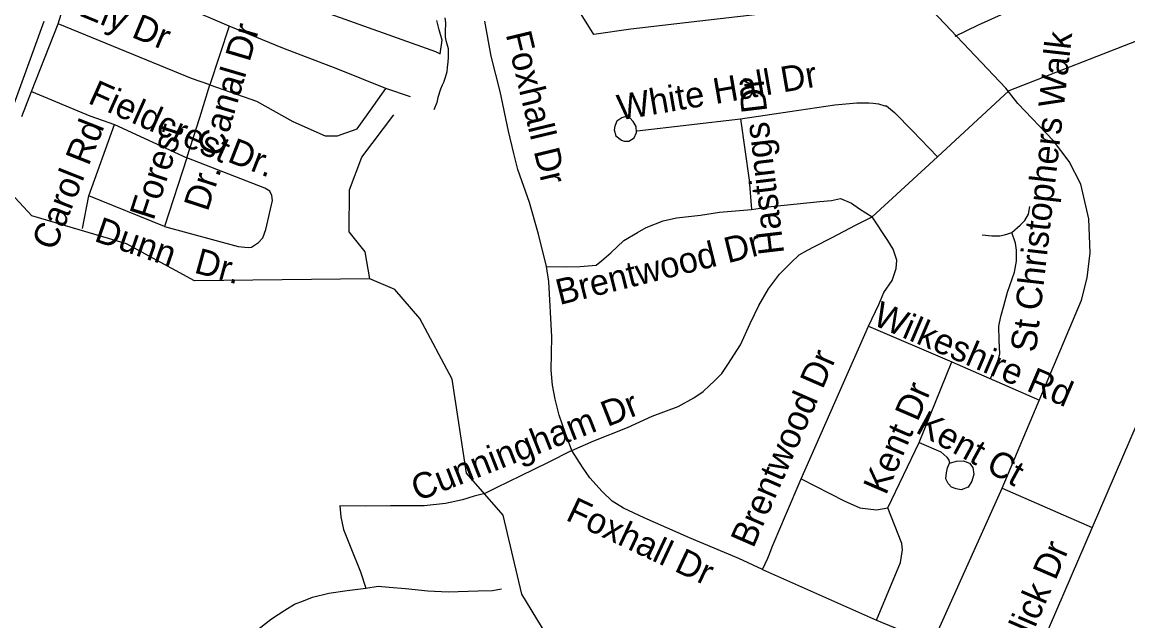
# Model space of a CAD drawing. Extents: x 2220236 to 2384410, y 720751 to 894131.
# Drawn here: x 2349524 to 2353622, y 819165 to 821384 of the extents above; entities that cross this region are included whole.
import ezdxf

# ---------------------------------------------------------------- set-up
doc = ezdxf.new("R2010")
doc.units = 0
for name, color, linetype in [('Exist Boundary Political City Limit New', 7, 'Continuous'), ('Exist Hydrographic Creek Single Shore', 7, 'Continuous'), ('Exist Hydrographic Misc Water Feature', 7, 'Continuous'), ('Exist Road Non-System Type 51', 7, 'Continuous'), ('Exist Road Non-System Type 51 Label', 7, 'Continuous'), ('Exist Road Primary NC Attributed', 7, 'Continuous'), ('Exist Road Secondary Type 51 Attributed', 7, 'Continuous'), ('Map Preparation Boundary City Limit Buffer Line', 7, 'Continuous')]:
    doc.layers.add(name, color=color, linetype=linetype)

msp = doc.modelspace()

# ---------------------------------------------------------------- linework, layer by layer
at = {"layer": 'Exist Boundary Political City Limit New'}
for points in [[(2350079.2, 821624.6), (2351057, 821275.5), (2351074, 821267.1), (2351081, 821317.6), (2351070.2, 821356.4), (2351061, 821390.7)], [(2349427.2, 820896.9), (2349606.5, 821388.3)]]:
    msp.add_lwpolyline(points, dxfattribs=at)
at = {"layer": 'Exist Hydrographic Creek Single Shore'}
for points in [[(2350813.5, 820432.4), (2350163.5, 820425.6), (2349911.5, 820563), (2349560.6, 820666.8), (2349232.5, 821018.7)], [(2353523.7, 816742.3), (2352828.6, 817009.4), (2352469.5, 817112.8), (2352291.6, 817286.1), (2352223.7, 817467.2), (2352222.7, 817516.3), (2352197.6, 817535), (2352187.6, 817642.9), (2352051.6, 817916.3), (2351982.5, 818130.1), (2351854.6, 818371), (2351689.5, 818886.2), (2351487.5, 819081.4), (2351376.6, 819264), (2351306.7, 819556.5), (2351171.5, 819711.9), (2351117.6, 820060.8), (2350998.5, 820285.7), (2350905.6, 820393.5), (2350813.5, 820432.4)]]:
    msp.add_lwpolyline(points, dxfattribs=at)
at = {"layer": 'Exist Hydrographic Misc Water Feature'}
for points in [[(2351091.4, 821400.3), (2351093.7, 821382.3), (2351093.8, 821372.5), (2351091.8, 821356.7), (2351092, 821344.5), (2351092.3, 821328.8), (2351094.4, 821316.7), (2351098.6, 821304.4), (2351102.9, 821286.6), (2351103.1, 821272.8), (2351103.2, 821254.7)], [(2351103.2, 821254.7), (2351102.7, 821235.7), (2351100.2, 821216.9), (2351097.9, 821200.4), (2351092.2, 821178.8), (2351086.4, 821160.5), (2351080.6, 821150.4), (2351074.6, 821136.1), (2351065.1, 821104.5), (2351061.2, 821086.3), (2351050.5, 821058.9)], [(2350813.5, 820432.4), (2350795.5, 820533.4), (2350736.6, 820606.5), (2350738.1, 820763.1), (2350782.8, 820884.3), (2350902.5, 821041.3)]]:
    msp.add_lwpolyline(points, dxfattribs=at)
at = {"layer": 'Exist Road Non-System Type 51'}
for p, q in [((2350291.2, 821369.4), (2350129.4, 821438.5)), ((2350291.2, 821369.4), (2350219.5, 821151.6)), ((2353681.2, 821325.1), (2353181.5, 821129.2)), ((2350964.3, 821107), (2350872.7, 821138.5)), ((2352916.6, 820884.9), (2353181.5, 821129.2)), ((2349772, 820740.5), (2349866.2, 821004.9)), ((2349866.2, 821004.9), (2350134.7, 820881.7)), ((2351803.3, 820981.7), (2352186.3, 821025.3)), ((2350134.7, 820881.7), (2350051.7, 820626.8)), ((2352674.6, 820662.3), (2352916.6, 820884.9)), ((2349747.9, 820619.2), (2349772, 820740.5)), ((2350051.7, 820626.8), (2349772, 820740.5)), ((2352411.4, 819691.4), (2352661.1, 820257.9)), ((2352661.1, 820257.9), (2352969.9, 820125.3)), ((2352848.4, 819825.8), (2352969.9, 820125.3)), ((2352969.9, 820125.3), (2353295.3, 819983.3)), ((2353735.1, 820081.3), (2353490.1, 819510.5)), ((2352733.4, 819583.5), (2352848.4, 819825.8)), ((2353156.4, 819656.6), (2353490.1, 819510.5)), ((2352267.7, 819356), (2352691.2, 819167.9)), ((2352691.2, 819167.9), (2352898.6, 819081.8))]:
    msp.add_line(p, q, dxfattribs=at)
for points in [[(2352982, 821332.1), (2353068.7, 821374.4), (2353321.6, 821488.7), (2353494.3, 821564.2), (2353630.5, 821617.7), (2353720.5, 821649.3), (2353817.7, 821676.1), (2353900.4, 821693.1), (2353997.7, 821707.7)], [(2352784.6, 821547.5), (2352719.4, 821503.1), (2352686.8, 821484.1), (2352627, 821463.2), (2352413.2, 821431.5), (2352068.6, 821391.7), (2351780, 821358.1), (2351643.7, 821339.1), (2351524.1, 821530.2), (2351501.5, 821575.5)], [(2350219.5, 821151.6), (2350151.5, 821175.1), (2349986.6, 821243.2), (2349658.3, 821378.4)], [(2350872.7, 821138.5), (2350694.6, 821209.4), (2350491.1, 821287.5), (2350291.2, 821369.4)], [(2351467.7, 820478.3), (2351438.6, 820598.1), (2351404.4, 820716.2), (2351361.6, 820837.7), (2351346.2, 820897.6), (2351327.4, 820979.8), (2351296.6, 821127), (2351263.1, 821258.8), (2351238.8, 821387.7)], [(2350134.7, 820881.7), (2350182.9, 821031.1), (2350219.5, 821151.6)], [(2350219.5, 821151.6), (2350392.9, 821091.2), (2350527.4, 821016.6), (2350647.9, 820963.2), (2350693.2, 820963), (2350706.3, 820968.3), (2350765.5, 820989.4), (2350827.3, 821074.8), (2350872.7, 821138.5)], [(2349559.4, 821126.8), (2349774.8, 821037.3), (2349866.2, 821004.9)], [(2352186.3, 821025.3), (2352369.1, 821053), (2352536, 821078.1), (2352618.3, 821085), (2352661.8, 821085.3), (2352678.6, 821084.2), (2352698.3, 821081), (2352721.5, 821073.7), (2352728, 821073.8), (2352757.4, 821049.6), (2352823.7, 820981.2), (2352916.6, 820884.9)], [(2351800.7, 820997.8), (2351788.6, 821015.5), (2351776.4, 821029.4), (2351758.2, 821033.3), (2351746.4, 821029), (2351728.5, 821016.8), (2351720.8, 820998.7), (2351719, 820984.8), (2351725.1, 820962.9), (2351745.3, 820947.1), (2351755.3, 820943.1), (2351773.3, 820943.4), (2351793.2, 820955.7), (2351801, 820975.8), (2351800.7, 820997.8)], [(2352186.3, 821025.3), (2352218.3, 820799.1), (2352227.4, 820689.4)], [(2350051.7, 820626.8), (2350324.7, 820552.2), (2350362.6, 820548.5), (2350374.5, 820550.8), (2350400.3, 820567), (2350416.1, 820585.1), (2350427.7, 820615.4), (2350452.5, 820723.6), (2350450.2, 820741.6), (2350442.1, 820757.4), (2350423.8, 820769.3), (2350134.7, 820881.7)], [(2352227.4, 820689.4), (2352300.6, 820700.8), (2352481.1, 820719.1), (2352524.6, 820723.7), (2352557.7, 820731), (2352597.8, 820713.4), (2352628.1, 820691.8), (2352674.6, 820662.3)], [(2353192.2, 820604.5), (2353223, 820631.9), (2353240.1, 820649), (2353253.8, 820673), (2353258.9, 820700.4)], [(2351467.7, 820478.3), (2351541.7, 820476.7), (2351592, 820479), (2351651.4, 820483.6), (2351672, 820499.6), (2351706.3, 820529.3), (2351754.3, 820575), (2351804.6, 820604.8), (2351836.6, 820623.1), (2351900.6, 820648.2), (2351949.5, 820659), (2352038.6, 820669.2), (2352108.6, 820680.2), (2352227.4, 820689.4)], [(2351561.9, 819796), (2351642.6, 819832.6), (2351767.4, 819882.3), (2351859.8, 819923.3), (2351955.6, 819959.3), (2352013.7, 819991.8), (2352047.9, 820015.8), (2352071.9, 820038), (2352089, 820053.4), (2352118.1, 820082.5), (2352140.3, 820115), (2352186.5, 820188.6), (2352222.4, 820267.4), (2352254.9, 820334.1), (2352290.8, 820395.7), (2352331.9, 820450.5), (2352372.9, 820491.6), (2352403.7, 820522.4), (2352434.5, 820539.5), (2352461, 820552.3), (2352526.9, 820585.7), (2352612.4, 820631.2), (2352674.6, 820662.3)], [(2352661.1, 820257.9), (2352699.6, 820337.5), (2352718.4, 820382), (2352748.6, 820426.4), (2352764, 820470.7), (2352765.7, 820502.6), (2352753.1, 820543), (2352732.6, 820575), (2352674.6, 820662.3)], [(2353082.7, 820596), (2353118.7, 820592.5), (2353147.7, 820592.5), (2353164.8, 820596), (2353177.8, 820600), (2353184.8, 820601.7), (2353192.2, 820604.5)], [(2353113.5, 820063.7), (2353139.2, 820121.9), (2353147.7, 820154.4), (2353146, 820205.7), (2353144.3, 820257.1), (2353151.2, 820293), (2353163.1, 820332.4), (2353176.8, 820383.7), (2353202.5, 820457.3), (2353209.3, 820498.4), (2353209.3, 820539.5), (2353205.9, 820565.2), (2353192.2, 820604.5)], [(2351561.9, 819796), (2351536.7, 819863.8), (2351514.6, 819927), (2351500.4, 819986.9), (2351489.4, 820039), (2351484.6, 820094.3), (2351487.8, 820217.4), (2351476.2, 820423.5), (2351467.7, 820478.3)], [(2352848.4, 819825.8), (2352928.8, 819791.7), (2352951, 819772), (2352959.3, 819760.2), (2352961.3, 819750)], [(2351561.9, 819796), (2351471.5, 819750.5), (2351372.3, 819702.6), (2351281.7, 819658.1), (2351238.9, 819637.5), (2351199.6, 819627.3), (2351156.8, 819613.6), (2351093.5, 819599.9), (2351014.8, 819591.3), (2350890, 819591.3), (2350797.6, 819589.6), (2350701.8, 819591.3), (2350705.2, 819550.2), (2350715.5, 819504), (2350742.9, 819435.6), (2350778.8, 819346.6), (2350797.6, 819286.7)], [(2352267.7, 819356), (2352180.2, 819396.7), (2351997.2, 819472.5), (2351830, 819546.6), (2351752.8, 819582.9), (2351711.7, 819608.2), (2351673.9, 819644.5), (2351628.2, 819695), (2351601.3, 819734.4), (2351561.9, 819796)], [(2352961.3, 819750), (2352987.2, 819756.5), (2353013.2, 819758.7), (2353035.4, 819749.1), (2353047.4, 819733.1), (2353051.8, 819709.3), (2353044.1, 819683.2), (2353030.4, 819661), (2353004.6, 819650.8), (2352986.4, 819654.4), (2352968.4, 819660.3), (2352956.2, 819674), (2352948.1, 819692.1), (2352949.8, 819713.9), (2352953.6, 819732.1), (2352961.3, 819750)], [(2352267.7, 819356), (2352288.2, 819397.1), (2352295.1, 819415.9), (2352303.6, 819439.8), (2352311, 819456.4), (2352353.8, 819555), (2352411.4, 819691.4)], [(2352411.4, 819691.4), (2352571.1, 819609.4), (2352629.5, 819584.2), (2352691.4, 819576.9), (2352733.4, 819583.5)], [(2352691.2, 819167.9), (2352779.5, 819380.9), (2352787.4, 819428.3), (2352784.2, 819451.9), (2352733.4, 819583.5)], [(2353490.1, 819510.5), (2353279.9, 819024.1), (2353225.3, 818909.7), (2353190.4, 818829.2), (2353161.3, 818752.8), (2353144.1, 818678.6), (2353136.9, 818614.5), (2353140.3, 818502.6)], [(2350296.5, 819052.2), (2350330.7, 819077.9), (2350387.1, 819124.1), (2350448.7, 819172), (2350498.3, 819204.5), (2350534.2, 819226.8), (2350566.7, 819238.7), (2350600.9, 819252.4), (2350660.8, 819267.8), (2350729.2, 819278.1), (2350797.6, 819286.7)], [(2350797.6, 819286.7), (2350843.8, 819293.5), (2350884.8, 819290.1), (2350944.7, 819284.9), (2351028.5, 819276.4), (2351103.8, 819273), (2351215, 819276.4), (2351268, 819278.1), (2351300.5, 819283.2)]]:
    msp.add_lwpolyline(points, dxfattribs=at)
at = {"layer": 'Exist Road Primary NC Attributed'}
msp.add_lwpolyline([(2352898.6, 819081.8), (2353156.4, 819656.6), (2353450.9, 820353.6), (2353471.4, 820436.2), (2353482.4, 820529.3), (2353478.2, 820655.6), (2353448.2, 820783.4), (2353405.1, 820867.6), (2353346.9, 820944.3), (2353214.8, 821083.3), (2353170.1, 821139.6), (2352784.6, 821547.5), (2352535.8, 821847.6), (2352355.3, 822118.1), (2352220.4, 822327), (2352138.6, 822448.7), (2351778.7, 823010.8), (2351681.4, 823158.4), (2351426.1, 823584.2), (2351398.5, 823650.8)], dxfattribs=at)
at = {"layer": 'Exist Road Secondary Type 51 Attributed'}
msp.add_lwpolyline([(2349523, 821034.2), (2349559.4, 821126.8), (2349658.3, 821378.4), (2349680.9, 821453.6), (2349705.3, 821544.4), (2349717.5, 821591.5), (2349733.2, 821657.9), (2349744.5, 821706.7), (2349760.2, 821782.7), (2349780.2, 821884.8), (2349791.6, 821950.3), (2349810, 822026.2), (2349851.8, 822212.1), (2349896.3, 822419), (2349974, 822757.7), (2350029.8, 822967.2), (2350071.8, 823130.2), (2350129.2, 823340.9), (2350178.1, 823539.8), (2350223.4, 823717.9)], dxfattribs=at)
at = {"layer": 'Map Preparation Boundary City Limit Buffer Line'}
for points in [[(2350079.2, 821624.6), (2351057, 821275.5), (2351074, 821267.1), (2351081, 821317.6), (2351070.2, 821356.4), (2351061, 821390.7)], [(2349427.2, 820896.9), (2349606.5, 821388.3)]]:
    msp.add_lwpolyline(points, dxfattribs=at)

# ---------------------------------------------------------------- texts
at = {"layer": 'Exist Road Non-System Type 51 Label'}
for s, rotation, p in [('Ely Dr', 337.5799, (2349730.1, 821411)), ('Canal Dr', 73.6361, (2350263.5, 820881.4)), ('Foxhall Dr', 283.5071, (2351316.2, 821339.3)), ('St Christophers Walk', 83.5201, (2353281.8, 820158)), ('White Hall Dr', 9.7324, (2351738.8, 821019.8)), ('Fieldcrest', 335.909, (2349764.1, 821085.7)), ('Hastings Dr', 96.7857, (2352348.9, 820527.6)), ('Carol Rd', 68.3539, (2349645.7, 820533.4)), ('Forest', 71.9642, (2350011, 820645.9)), ('Dr.', 338.7541, (2350281.1, 820868.7)), ('Dr.', 71.9642, (2350211.8, 820679.2)), ('Dunn', 340.9721, (2349787.6, 820574)), ('Brentwood Dr', 13.9736, (2351516, 820335.3)), ('Dr.', 344.7165, (2350158.3, 820456.6)), ('Wilkeshire Rd', 336.7908, (2352671.6, 820264.7)), ('Brentwood Dr', 66.4466, (2352233.9, 819431.4)), ('Kent Dr', 66.6767, (2352725.5, 819627.9)), ('Cunningham Dr', 21.427, (2350989.8, 819607.2)), ('Kent Ct', 331.2479, (2352831.5, 819865.6)), ('Foxhall Dr', 334.7982, (2351535.1, 819540.6)), ('Niblick Dr', 66.6379, (2353191.5, 818936.1))]:
    msp.add_text(s, height=95, rotation=rotation, dxfattribs=at).set_placement(p)

doc.saveas('drawing.dxf')
